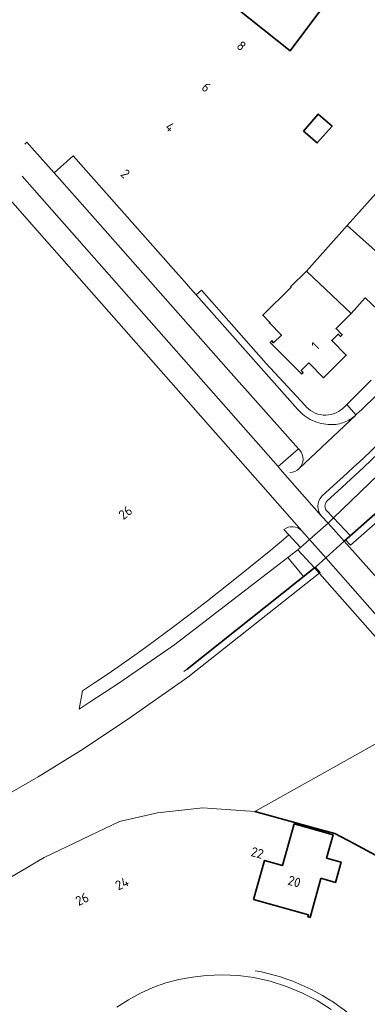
# Model space of a CAD drawing. Extents: x 150256 to 156914, y 461459 to 469481.
# Tile 597 of 656: x 153998 to 154047, y 468110 to 468250. Entities that reach past the tile are written whole.
import ezdxf
from ezdxf.enums import TextEntityAlignment as Align

# ---------------------------------------------------------------- set-up
doc = ezdxf.new("R2010")
doc.units = 0
doc.header["$LTSCALE"] = 0.75
for name, color, linetype, lineweight in [('B-RO-GK-BESCHOEIING-G', 251, 'GK-BESCHOEIING', 35), ('B-RO-KW-KUNSTWERK_DEK-GV', 6, 'CONTINUOUS', 18), ('B-RO-OG-BEBOUWING-GV', 6, 'CONTINUOUS', 35), ('B-RO-OG-BEBOUWING-T18', 1, 'CONTINUOUS', 18), ('B-RO-OG-TERREIN_CULTUURSCHEIDING-GV', 251, 'CONTINUOUS', 18), ('B-RO-OG-WATER_SLOOT-GV', 251, 'CONTINUOUS', 18), ('B-RO-VH-VERHARDING_ASFALT-GV', 251, 'CONTINUOUS', 18), ('B-RO-VH-VERHARDING_BETONSTRAATSTEEN-GV', 251, 'CONTINUOUS', 18), ('B-RO-VH-VERHARDING_OPEN-GV', 251, 'CONTINUOUS', 18), ('B-RO-VH-VERHARDING_TEGEL-GV', 251, 'CONTINUOUS', 18)]:
    doc.layers.add(name, color=color, linetype=linetype, lineweight=lineweight)
doc.styles.add('NLCS-ISO-M200-T18', font='NLCS-ISO.ttf', dxfattribs={"height": 360})
doc.linetypes.add('GK-BESCHOEIING', pattern='A,30,-5,[1,NLCS.SHX,S=1,R=0,X=0,Y=0],-5', length=40)

msp = doc.modelspace()

# ---------------------------------------------------------------- linework, layer by layer
at = {"layer": 'B-RO-GK-BESCHOEIING-G'}
for points in [[(154048.644, 468180.063), (154043.87, 468175.87)], [(154048.644, 468180.063), (154043.87, 468175.87)], [(154021.602, 468157.704), (154039.634, 468172.067)], [(154021.602, 468157.704), (154039.634, 468172.067)], [(154031.181, 468137.537), (154040.579, 468134.947)], [(154031.181, 468137.537), (154040.579, 468134.947)], [(154040.579, 468134.947), (154042.545, 468134.405), (154045.215, 468132.966)], [(154040.579, 468134.947), (154042.545, 468134.405), (154045.215, 468132.966)], [(154045.215, 468132.966), (154051.274, 468129.7), (154054.78, 468126.959)], [(154045.215, 468132.966), (154051.274, 468129.7), (154054.78, 468126.959)]]:
    msp.add_lwpolyline(points, dxfattribs=at)
at = {"layer": 'B-RO-KW-KUNSTWERK_DEK-GV'}
msp.add_lwpolyline([(154039.634, 468172.067), (154091.395, 468113.495), (154092.373, 468112.382), (154094.762, 468109.636), (154096.269, 468110.946), (154098.928, 468113.26), (154099.16, 468113.478), (154099.28, 468113.591), (154096.008, 468117.319), (154062.416, 468155.042), (154043.87, 468175.87), (154041.584, 468178.437), (154038.949, 468176.12), (154037.691, 468174.983), (154037.3, 468174.645)], close=True, dxfattribs=at)
msp.add_lwpolyline([(154039.634, 468172.067), (154091.395, 468113.495), (154092.373, 468112.382), (154094.762, 468109.636), (154096.269, 468110.946), (154098.928, 468113.26), (154099.16, 468113.478), (154099.28, 468113.591), (154096.008, 468117.319), (154062.416, 468155.042), (154043.87, 468175.87), (154041.584, 468178.437), (154038.949, 468176.12), (154037.691, 468174.983), (154037.3, 468174.645)], close=True, dxfattribs=at)
at = {"layer": 'B-RO-OG-BEBOUWING-GV'}
for points in [[(154040.697, 468251.431), (154032.891, 468257.256), (154028.582, 468251.48), (154036.204, 468245.424)], [(154040.697, 468251.431), (154032.891, 468257.256), (154028.582, 468251.48), (154036.204, 468245.424)], [(154038.083, 468234.041), (154040.058, 468232.373), (154042.143, 468234.763), (154040.17, 468236.439)], [(154038.083, 468234.041), (154040.058, 468232.373), (154042.143, 468234.763), (154040.17, 468236.439)], [(154056.752, 468221.463), (154050.045, 468227.074), (154044.29, 468220.63), (154053.569, 468212.347), (154056.419, 468215.541), (154053.675, 468217.987)], [(154056.752, 468221.463), (154050.045, 468227.074), (154044.29, 468220.63), (154053.569, 468212.347), (154056.419, 468215.541), (154053.675, 468217.987)], [(154038.527, 468214.177), (154044.831, 468208.15), (154046.858, 468210.376), (154049.548, 468207.858), (154050.715, 468209.148), (154053.569, 468212.347), (154044.29, 468220.63)], [(154038.527, 468214.177), (154044.831, 468208.15), (154046.858, 468210.376), (154049.548, 468207.858), (154050.715, 468209.148), (154053.569, 468212.347), (154044.29, 468220.63)], [(154044.831, 468208.15), (154038.527, 468214.177), (154036.274, 468211.968), (154036.344, 468211.896), (154032.317, 468207.927), (154033.335, 468206.896), (154033.273, 468206.83), (154034.975, 468205.105), (154033.869, 468204.028), (154033.613, 468204.293), (154033.391, 468204.078), (154037.829, 468199.598), (154038.042, 468199.81), (154037.782, 468200.073), (154038.876, 468201.156), (154040.933, 468199.066), (154044.154, 468202.268), (154042.101, 468204.34), (154043.024, 468205.254), (154043.356, 468204.918), (154043.597, 468205.147), (154042.713, 468206.029)], [(154044.831, 468208.15), (154038.527, 468214.177), (154036.274, 468211.968), (154036.344, 468211.896), (154032.317, 468207.927), (154033.335, 468206.896), (154033.273, 468206.83), (154034.975, 468205.105), (154033.869, 468204.028), (154033.613, 468204.293), (154033.391, 468204.078), (154037.829, 468199.598), (154038.042, 468199.81), (154037.782, 468200.073), (154038.876, 468201.156), (154040.933, 468199.066), (154044.154, 468202.268), (154042.101, 468204.34), (154043.024, 468205.254), (154043.356, 468204.918), (154043.597, 468205.147), (154042.713, 468206.029)], [(154031.023, 468125.047), (154038.794, 468122.875), (154038.713, 468122.587), (154039.02, 468122.501), (154040.573, 468128.043), (154040.719, 468128.003), (154042.642, 468127.472), (154043.429, 468130.319), (154041.371, 468130.888), (154042.301, 468134.209), (154036.783, 468135.756), (154035.129, 468129.87), (154032.581, 468130.587)], [(154031.023, 468125.047), (154038.794, 468122.875), (154038.713, 468122.587), (154039.02, 468122.501), (154040.573, 468128.043), (154040.719, 468128.003), (154042.642, 468127.472), (154043.429, 468130.319), (154041.371, 468130.888), (154042.301, 468134.209), (154036.783, 468135.756), (154035.129, 468129.87), (154032.581, 468130.587)]]:
    msp.add_lwpolyline(points, close=True, dxfattribs=at)
at = {"layer": 'B-RO-OG-TERREIN_CULTUURSCHEIDING-GV'}
for points in [[(153998.245, 468227.653), (154000, 468225.659), (154034.502, 468186.451), (154037.382, 468188.985), (154027.109, 468200.55), (154009.284, 468220.764), (154002.772, 468228.12), (154000, 468231.251), (153998.909, 468232.46), (153998.621, 468232.212)], [(153998.245, 468227.653), (154000, 468225.659), (154034.502, 468186.451), (154037.382, 468188.985), (154027.109, 468200.55), (154009.284, 468220.764), (154002.772, 468228.12), (154000, 468231.251), (153998.909, 468232.46), (153998.621, 468232.212)], [(154040.666, 468179.418), (154041.584, 468178.437), (154042.341, 468179.168), (154041.268, 468180.3), (154041.213, 468180.437), (154041.152, 468180.651), (154041.14, 468180.822), (154041.161, 468181.04), (154041.214, 468181.232), (154041.295, 468181.411), (154041.415, 468181.57), (154043.543, 468183.501), (154046.668, 468186.363), (154049.694, 468189.266)], [(154040.666, 468179.418), (154041.584, 468178.437), (154042.341, 468179.168), (154041.268, 468180.3), (154041.213, 468180.437), (154041.152, 468180.651), (154041.14, 468180.822), (154041.161, 468181.04), (154041.214, 468181.232), (154041.295, 468181.411), (154041.415, 468181.57), (154043.543, 468183.501), (154046.668, 468186.363), (154049.694, 468189.266)], [(154042.869, 468184.24), (154040.673, 468182.247)], [(154042.869, 468184.24), (154040.673, 468182.247)]]:
    msp.add_lwpolyline(points, dxfattribs=at)
for points in [[(154054.849, 468195.995, -0.0229618), (154042.869, 468184.24)], [(154054.849, 468195.995, -0.0229618), (154042.869, 468184.24)], [(154040.673, 468182.247, 0.3771654), (154040.666, 468179.418)], [(154040.673, 468182.247, 0.3771654), (154040.666, 468179.418)]]:
    msp.add_lwpolyline(points, format="xyb", dxfattribs=at)
for points in [[(154057.554, 468194.947), (154055.271, 468194.987), (154052.594, 468192.176), (154049.694, 468189.266), (154046.668, 468186.363), (154043.543, 468183.501), (154041.415, 468181.57), (154041.295, 468181.411), (154041.214, 468181.232), (154041.161, 468181.04), (154041.14, 468180.822), (154041.152, 468180.651), (154041.213, 468180.437), (154041.268, 468180.3), (154042.341, 468179.168), (154048.657, 468185.271), (154053.351, 468190.374)], [(154057.554, 468194.947), (154055.271, 468194.987), (154052.594, 468192.176), (154049.694, 468189.266), (154046.668, 468186.363), (154043.543, 468183.501), (154041.415, 468181.57), (154041.295, 468181.411), (154041.214, 468181.232), (154041.161, 468181.04), (154041.14, 468180.822), (154041.152, 468180.651), (154041.213, 468180.437), (154041.268, 468180.3), (154042.341, 468179.168), (154048.657, 468185.271), (154053.351, 468190.374)], [(154041.584, 468178.437), (154043.87, 468175.87), (154044.072, 468176.047), (154044.742, 468176.636), (154042.341, 468179.168)], [(154041.584, 468178.437), (154043.87, 468175.87), (154044.072, 468176.047), (154044.742, 468176.636), (154042.341, 468179.168)], [(154037.3, 468174.645), (154037.691, 468174.983), (154036.005, 468176.778), (154035.655, 468176.464), (154035.231, 468176.083), (154034.359, 468175.335), (154033.48, 468174.603), (154029.077, 468171.032), (154024.501, 468167.425), (154022.028, 468165.514), (154019.54, 468163.621), (154016.104, 468161.077), (154014.217, 468159.722), (154012.318, 468158.388), (154010.406, 468157.071), (154008.487, 468155.779), (154006.785, 468154.621), (154006.295, 468152.059), (154007.878, 468153.074), (154011.908, 468155.736), (154015.901, 468158.452), (154019.857, 468161.223), (154035.856, 468173.534)], [(154037.3, 468174.645), (154037.691, 468174.983), (154036.005, 468176.778), (154035.655, 468176.464), (154035.231, 468176.083), (154034.359, 468175.335), (154033.48, 468174.603), (154029.077, 468171.032), (154024.501, 468167.425), (154022.028, 468165.514), (154019.54, 468163.621), (154016.104, 468161.077), (154014.217, 468159.722), (154012.318, 468158.388), (154010.406, 468157.071), (154008.487, 468155.779), (154006.785, 468154.621), (154006.295, 468152.059), (154007.878, 468153.074), (154011.908, 468155.736), (154015.901, 468158.452), (154019.857, 468161.223), (154035.856, 468173.534)], [(154039.634, 468172.067), (154037.3, 468174.645), (154035.856, 468173.534), (154038.094, 468170.84)], [(154039.634, 468172.067), (154037.3, 468174.645), (154035.856, 468173.534), (154038.094, 468170.84)]]:
    msp.add_lwpolyline(points, close=True, dxfattribs=at)
at = {"layer": 'B-RO-OG-WATER_SLOOT-GV'}
for points in [[(154048.644, 468180.063), (154044.742, 468176.636), (154044.072, 468176.047), (154044.74, 468175.289), (154049.329, 468179.335), (154055.109, 468184.911), (154060.751, 468190.628), (154065.842, 468196.045), (154071.068, 468201.878), (154075.847, 468207.47), (154080.276, 468212.906), (154083.698, 468217.323), (154087.348, 468222.269), (154096.746, 468235.929), (154098.25, 468238.44), (154101.419, 468243.64), (154100.537, 468244.165), (154100.125, 468243.479), (154099.969, 468243.182), (154097.392, 468238.954), (154095.91, 468236.478)], [(154048.644, 468180.063), (154044.742, 468176.636), (154044.072, 468176.047), (154044.74, 468175.289), (154049.329, 468179.335), (154055.109, 468184.911), (154060.751, 468190.628), (154065.842, 468196.045), (154071.068, 468201.878), (154075.847, 468207.47), (154080.276, 468212.906), (154083.698, 468217.323), (154087.348, 468222.269), (154096.746, 468235.929), (154098.25, 468238.44), (154101.419, 468243.64), (154100.537, 468244.165), (154100.125, 468243.479), (154099.969, 468243.182), (154097.392, 468238.954), (154095.91, 468236.478)], [(154048.657, 468185.271), (154042.341, 468179.168), (154044.742, 468176.636), (154048.644, 468180.063)], [(154048.657, 468185.271), (154042.341, 468179.168), (154044.742, 468176.636), (154048.644, 468180.063)], [(154049.329, 468179.335), (154044.74, 468175.289), (154044.072, 468176.047), (154043.87, 468175.87), (154062.416, 468155.042)], [(154049.329, 468179.335), (154044.74, 468175.289), (154044.072, 468176.047), (154043.87, 468175.87), (154062.416, 468155.042)], [(153996.638, 468128.19), (153998.781, 468129.475), (154000, 468130.206), (154001.334, 468131.006), (154001.346, 468131.012), (154012.012, 468136.115), (154017.392, 468137.339), (154023.814, 468138.043), (154025.106, 468137.954), (154031.181, 468137.537), (154062.416, 468155.042), (154043.87, 468175.87), (154041.244, 468173.509), (154039.793, 468172.179), (154040.461, 468171.419), (154021.719, 468156.596), (154013, 468150.463), (154006.524, 468146.192), (154000.52, 468142.438), (153985.381, 468133.747)], [(153996.638, 468128.19), (153998.781, 468129.475), (154000, 468130.206), (154001.334, 468131.006), (154001.346, 468131.012), (154012.012, 468136.115), (154017.392, 468137.339), (154023.814, 468138.043), (154025.106, 468137.954), (154031.181, 468137.537), (154062.416, 468155.042), (154043.87, 468175.87), (154041.244, 468173.509), (154039.793, 468172.179), (154040.461, 468171.419), (154021.719, 468156.596), (154013, 468150.463), (154006.524, 468146.192), (154000.52, 468142.438), (153985.381, 468133.747)], [(154021.127, 468157.402), (154021.602, 468157.704), (154038.094, 468170.84), (154035.856, 468173.534), (154019.857, 468161.223), (154015.901, 468158.452), (154011.908, 468155.736), (154007.878, 468153.074), (154006.295, 468152.059)], [(154021.127, 468157.402), (154021.602, 468157.704), (154038.094, 468170.84), (154035.856, 468173.534), (154019.857, 468161.223), (154015.901, 468158.452), (154011.908, 468155.736), (154007.878, 468153.074), (154006.295, 468152.059)], [(153924.115, 468110.172), (153924.376, 468109.205), (153931.816, 468111.383), (153941.304, 468114.514), (153950.612, 468118.028), (153959.665, 468121.526), (153968.577, 468125.368), (153976.176, 468128.983), (153985.381, 468133.747), (154000.52, 468142.438), (154006.524, 468146.192), (154013, 468150.463), (154021.719, 468156.596), (154040.461, 468171.419), (154039.793, 468172.179), (154039.634, 468172.067), (154038.094, 468170.84), (154021.602, 468157.704), (154021.127, 468157.402)], [(153924.115, 468110.172), (153924.376, 468109.205), (153931.816, 468111.383), (153941.304, 468114.514), (153950.612, 468118.028), (153959.665, 468121.526), (153968.577, 468125.368), (153976.176, 468128.983), (153985.381, 468133.747), (154000.52, 468142.438), (154006.524, 468146.192), (154013, 468150.463), (154021.719, 468156.596), (154040.461, 468171.419), (154039.793, 468172.179), (154039.634, 468172.067), (154038.094, 468170.84), (154021.602, 468157.704), (154021.127, 468157.402)]]:
    msp.add_lwpolyline(points, dxfattribs=at)
for points in [[(154037.691, 468174.983), (154037.3, 468174.645), (154039.634, 468172.067), (154039.793, 468172.179), (154041.244, 468173.509), (154043.87, 468175.87), (154041.584, 468178.437), (154038.949, 468176.12)], [(154037.691, 468174.983), (154037.3, 468174.645), (154039.634, 468172.067), (154039.793, 468172.179), (154041.244, 468173.509), (154043.87, 468175.87), (154041.584, 468178.437), (154038.949, 468176.12)], [(154031.181, 468137.537), (154040.579, 468134.947), (154042.545, 468134.405), (154045.215, 468132.966), (154051.274, 468129.7), (154054.78, 468126.959), (154057.13, 468125.122), (154057.148, 468125.108), (154066.352, 468117.819), (154068.944, 468115.836), (154070.472, 468114.821), (154070.766, 468114.704), (154073.586, 468113.531), (154079.427, 468112.598), (154085.119, 468111.688), (154086.829, 468111.559), (154088.695, 468111.896), (154091.395, 468113.495), (154092.869, 468114.71), (154092.924, 468114.755), (154095.887, 468117.197), (154096.008, 468117.319), (154062.416, 468155.042)], [(154031.181, 468137.537), (154040.579, 468134.947), (154042.545, 468134.405), (154045.215, 468132.966), (154051.274, 468129.7), (154054.78, 468126.959), (154057.13, 468125.122), (154057.148, 468125.108), (154066.352, 468117.819), (154068.944, 468115.836), (154070.472, 468114.821), (154070.766, 468114.704), (154073.586, 468113.531), (154079.427, 468112.598), (154085.119, 468111.688), (154086.829, 468111.559), (154088.695, 468111.896), (154091.395, 468113.495), (154092.869, 468114.71), (154092.924, 468114.755), (154095.887, 468117.197), (154096.008, 468117.319), (154062.416, 468155.042)]]:
    msp.add_lwpolyline(points, close=True, dxfattribs=at)
at = {"layer": 'B-RO-VH-VERHARDING_ASFALT-GV'}
msp.add_lwpolyline([(153992.42, 468228.996), (153995.564, 468225.404), (153995.581, 468225.385), (153995.869, 468225.058), (154000, 468220.364), (154031.966, 468184.04), (154031.986, 468184.001), (154037.861, 468177.354), (154038.949, 468176.12), (154041.584, 468178.437), (154040.666, 468179.418), (154034.808, 468186.103), (154034.502, 468186.451), (154000, 468225.659), (153998.245, 468227.653)], dxfattribs=at)
msp.add_lwpolyline([(153992.42, 468228.996), (153995.564, 468225.404), (153995.581, 468225.385), (153995.869, 468225.058), (154000, 468220.364), (154031.966, 468184.04), (154031.986, 468184.001), (154037.861, 468177.354), (154038.949, 468176.12), (154041.584, 468178.437), (154040.666, 468179.418), (154034.808, 468186.103), (154034.502, 468186.451), (154000, 468225.659), (153998.245, 468227.653)], dxfattribs=at)
at = {"layer": 'B-RO-VH-VERHARDING_BETONSTRAATSTEEN-GV'}
for points in [[(154037.238, 468194.585), (154022.887, 468210.818), (154022.078, 468211.733), (154021.22, 468212.703), (154020.386, 468213.647), (154005.475, 468230.513), (154002.772, 468228.12), (154009.284, 468220.764), (154027.109, 468200.55), (154037.382, 468188.985), (154037.573, 468188.77)], [(154037.238, 468194.585), (154022.887, 468210.818), (154022.078, 468211.733), (154021.22, 468212.703), (154020.386, 468213.647), (154005.475, 468230.513), (154002.772, 468228.12), (154009.284, 468220.764), (154027.109, 468200.55), (154037.382, 468188.985), (154037.573, 468188.77)], [(154038.276, 468195.185), (154032.814, 468201.097), (154023.657, 468211.476), (154022.887, 468210.818), (154037.238, 468194.585)], [(154038.276, 468195.185), (154032.814, 468201.097), (154023.657, 468211.476), (154022.887, 468210.818), (154037.238, 468194.585)], [(154050.273, 468198.436), (154048.336, 468196.472), (154046.361, 468194.547), (154045.613, 468193.868), (154045.532, 468193.79), (154045.446, 468193.711), (154037.485, 468186.188)], [(154050.273, 468198.436), (154048.336, 468196.472), (154046.361, 468194.547), (154045.613, 468193.868), (154045.532, 468193.79), (154045.446, 468193.711), (154037.485, 468186.188)], [(154045.446, 468193.711), (154045.532, 468193.79), (154044.228, 468195.263), (154043.66, 468194.698)], [(154045.446, 468193.711), (154045.532, 468193.79), (154044.228, 468195.263), (154043.66, 468194.698)], [(154037.485, 468186.188), (154045.446, 468193.711)], [(154037.485, 468186.188), (154045.446, 468193.711)], [(154037.573, 468188.77), (154037.382, 468188.985), (154034.502, 468186.451), (154034.808, 468186.103)], [(154037.573, 468188.77), (154037.382, 468188.985), (154034.502, 468186.451), (154034.808, 468186.103)], [(154034.808, 468186.103), (154040.666, 468179.418)], [(154034.808, 468186.103), (154040.666, 468179.418)], [(154037.861, 468177.354), (154031.986, 468184.001)], [(154037.861, 468177.354), (154031.986, 468184.001)], [(154040.673, 468182.247), (154042.869, 468184.24)], [(154040.673, 468182.247), (154042.869, 468184.24)], [(154042.042, 468109.449), (154040.016, 468110.715), (154037.882, 468111.806), (154035.67, 468112.712), (154033.387, 468113.433), (154031.056, 468113.953), (154028.816, 468114.261), (154026.562, 468114.354), (154024.287, 468114.242), (154022.352, 468114.044), (154020.445, 468113.695), (154018.582, 468113.196), (154016.76, 468112.538), (154014.992, 468111.747), (154013.291, 468110.824), (154011.647, 468109.757)], [(154011.647, 468109.757), (154013.291, 468110.824), (154014.992, 468111.747), (154016.76, 468112.538), (154018.582, 468113.196), (154020.445, 468113.695), (154022.352, 468114.044), (154024.287, 468114.242), (154026.562, 468114.354), (154028.816, 468114.261), (154031.056, 468113.953), (154033.387, 468113.433), (154035.67, 468112.712), (154037.882, 468111.806), (154040.016, 468110.715), (154042.042, 468109.449)], [(154042.042, 468109.449), (154040.016, 468110.715), (154037.882, 468111.806), (154035.67, 468112.712), (154033.387, 468113.433), (154031.056, 468113.953), (154028.816, 468114.261), (154026.562, 468114.354), (154024.287, 468114.242), (154022.352, 468114.044), (154020.445, 468113.695), (154018.582, 468113.196), (154016.76, 468112.538), (154014.992, 468111.747), (154013.291, 468110.824), (154011.647, 468109.757)], [(154011.647, 468109.757), (154013.291, 468110.824), (154014.992, 468111.747), (154016.76, 468112.538), (154018.582, 468113.196), (154020.445, 468113.695), (154022.352, 468114.044), (154024.287, 468114.242), (154026.562, 468114.354), (154028.816, 468114.261), (154031.056, 468113.953), (154033.387, 468113.433), (154035.67, 468112.712), (154037.882, 468111.806), (154040.016, 468110.715), (154042.042, 468109.449)]]:
    msp.add_lwpolyline(points, dxfattribs=at)
for points in [[(154042.869, 468184.24, 0.0229618), (154054.849, 468195.995)], [(154042.869, 468184.24, 0.0229618), (154054.849, 468195.995)], [(154037.238, 468194.585, 0.1089076), (154039.347, 468193.011)], [(154039.347, 468193.011, -0.1089076), (154037.238, 468194.585)], [(154037.238, 468194.585, 0.1089076), (154039.347, 468193.011)], [(154039.347, 468193.011, -0.1089076), (154037.238, 468194.585)], [(154043.66, 468194.698, -0.4370217), (154038.276, 468195.185)], [(154043.66, 468194.698, -0.4370217), (154038.276, 468195.185)], [(154043.909, 468192.761, 0.0896992), (154045.446, 468193.711)], [(154045.446, 468193.711, -0.0896992), (154043.909, 468192.761)], [(154043.909, 468192.761, 0.0896992), (154045.446, 468193.711)], [(154045.446, 468193.711, -0.0896992), (154043.909, 468192.761)], [(154039.347, 468193.011, 0.1015303), (154041.908, 468192.411)], [(154041.908, 468192.411, -0.1015303), (154039.347, 468193.011)], [(154039.347, 468193.011, 0.1015303), (154041.908, 468192.411)], [(154041.908, 468192.411, -0.1015303), (154039.347, 468193.011)], [(154041.908, 468192.411, 0.1018912), (154043.909, 468192.761)], [(154043.909, 468192.761, -0.1018912), (154041.908, 468192.411)], [(154041.908, 468192.411, 0.1018912), (154043.909, 468192.761)], [(154043.909, 468192.761, -0.1018912), (154041.908, 468192.411)], [(154038.039, 468187.462, 0.1908736), (154037.573, 468188.77)], [(154037.573, 468188.77, -0.1908736), (154038.039, 468187.462)], [(154038.039, 468187.462, 0.1908736), (154037.573, 468188.77)], [(154037.573, 468188.77, -0.1908736), (154038.039, 468187.462)], [(154036.163, 468185.617, 0.192851), (154037.485, 468186.188)], [(154037.485, 468186.188, -0.192851), (154036.163, 468185.617)], [(154036.163, 468185.617, 0.192851), (154037.485, 468186.188)], [(154037.485, 468186.188, -0.192851), (154036.163, 468185.617)], [(154037.485, 468186.188, 0.191493), (154038.039, 468187.462)], [(154038.039, 468187.462, -0.191493), (154037.485, 468186.188)], [(154037.485, 468186.188, 0.191493), (154038.039, 468187.462)], [(154038.039, 468187.462, -0.191493), (154037.485, 468186.188)], [(154040.666, 468179.418, -0.3771654), (154040.673, 468182.247)], [(154040.666, 468179.418, -0.3771654), (154040.673, 468182.247)], [(154035.32, 468177.507, -0.3884196), (154037.861, 468177.354)], [(154035.32, 468177.507, -0.3884196), (154037.861, 468177.354)], [(154044.593, 468108.795, 0.1267803), (154031.232, 468114.941)], [(154044.593, 468108.795, 0.1267803), (154031.232, 468114.941)]]:
    msp.add_lwpolyline(points, format="xyb", dxfattribs=at)
at = {"layer": 'B-RO-VH-VERHARDING_OPEN-GV'}
for points in [[(154098.928, 468113.26), (154099.16, 468113.478), (154099.28, 468113.591), (154096.008, 468117.319), (154062.416, 468155.042), (154043.87, 468175.87), (154041.584, 468178.437), (154038.949, 468176.12), (154041.244, 468173.509), (154092.924, 468114.755), (154096.269, 468110.946)], [(154098.928, 468113.26), (154099.16, 468113.478), (154099.28, 468113.591), (154096.008, 468117.319), (154062.416, 468155.042), (154043.87, 468175.87), (154041.584, 468178.437), (154038.949, 468176.12), (154041.244, 468173.509), (154092.924, 468114.755), (154096.269, 468110.946)], [(154091.395, 468113.495), (154092.373, 468112.382), (154094.762, 468109.636), (154096.269, 468110.946), (154092.924, 468114.755), (154041.244, 468173.509), (154038.949, 468176.12), (154037.691, 468174.983), (154037.3, 468174.645), (154039.634, 468172.067)], [(154091.395, 468113.495), (154092.373, 468112.382), (154094.762, 468109.636), (154096.269, 468110.946), (154092.924, 468114.755), (154041.244, 468173.509), (154038.949, 468176.12), (154037.691, 468174.983), (154037.3, 468174.645), (154039.634, 468172.067)]]:
    msp.add_lwpolyline(points, close=True, dxfattribs=at)
at = {"layer": 'B-RO-VH-VERHARDING_TEGEL-GV'}
for points in [[(154047.676, 468198.691), (154044.228, 468195.263), (154045.532, 468193.79), (154045.613, 468193.868), (154046.361, 468194.547), (154048.336, 468196.472), (154050.273, 468198.436)], [(154047.676, 468198.691), (154044.228, 468195.263), (154045.532, 468193.79), (154045.613, 468193.868), (154046.361, 468194.547), (154048.336, 468196.472), (154050.273, 468198.436)], [(154035.32, 468177.507), (154036.005, 468176.778), (154037.691, 468174.983), (154038.949, 468176.12), (154037.861, 468177.354)], [(154035.32, 468177.507), (154036.005, 468176.778), (154037.691, 468174.983), (154038.949, 468176.12), (154037.861, 468177.354)]]:
    msp.add_lwpolyline(points, dxfattribs=at)
msp.add_lwpolyline([(154037.861, 468177.354, 0.3884196), (154035.32, 468177.507)], format="xyb", dxfattribs=at)
msp.add_lwpolyline([(154037.861, 468177.354, 0.3884196), (154035.32, 468177.507)], format="xyb", dxfattribs=at)

# ---------------------------------------------------------------- texts
at = {"layer": 'B-RO-OG-BEBOUWING-T18', "style": 'NLCS-ISO-M200-T18'}
for s, rotation, p in [('8', 319.7, (154029.302, 468246.141)), ('8', 319.7, (154029.302, 468246.141)), ('6', 319.7, (154024.32, 468240.258)), ('6', 319.7, (154024.32, 468240.258)), ('4', 316.3, (154019.203, 468234.63)), ('4', 316.3, (154019.203, 468234.63)), ('2', 316.3, (154012.843, 468227.983)), ('2', 316.3, (154012.843, 468227.983)), ('1', 44.8, (154039.778, 468203.558)), ('1', 44.8, (154039.778, 468203.558)), ('26', 37.8, (154012.87, 468179.92)), ('26', 37.8, (154012.87, 468179.92)), ('22', 344.4, (154031.553, 468131.652)), ('22', 344.4, (154031.553, 468131.652)), ('24', 25.5, (154012.372, 468127.303)), ('24', 25.5, (154012.372, 468127.303)), ('20', 344.4, (154036.795, 468127.587)), ('20', 344.4, (154036.795, 468127.587)), ('26', 25.5, (154006.73, 468125.09)), ('26', 25.5, (154006.73, 468125.09))]:
    msp.add_text(s, height=1.35, rotation=rotation, dxfattribs=at).set_placement(p, align=Align.MIDDLE)

doc.saveas('drawing.dxf')
